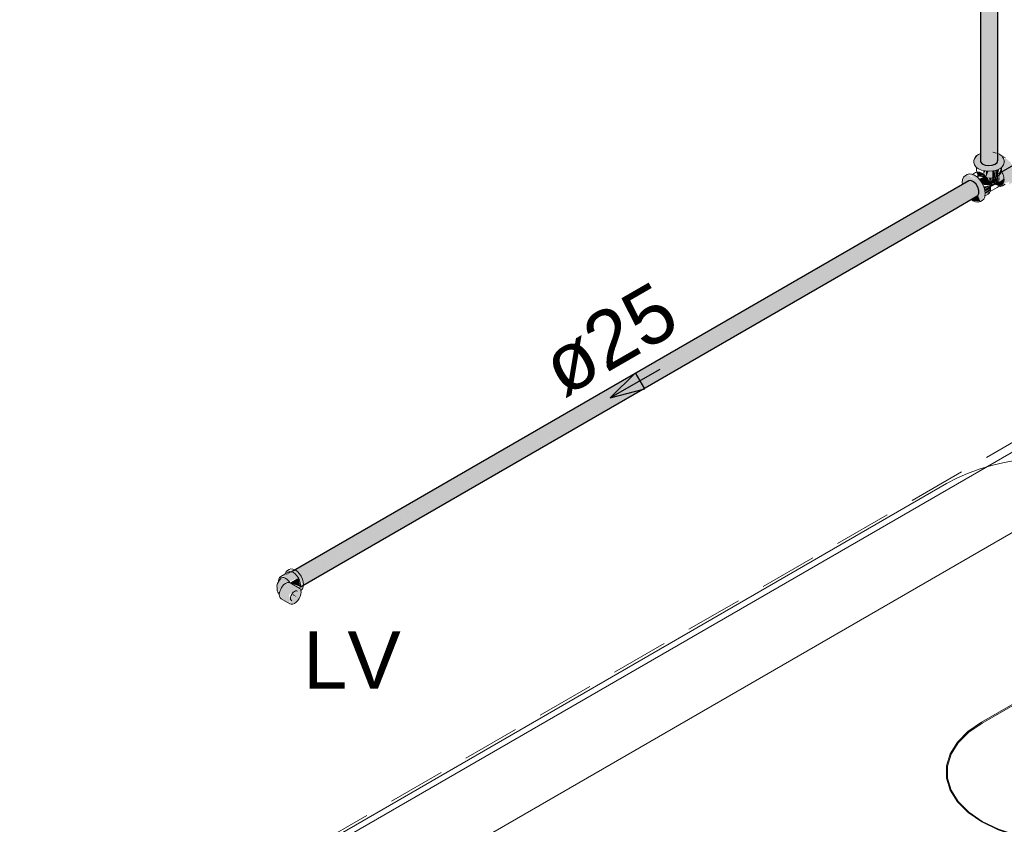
# Model space of a CAD drawing. Header units: millimetres. Extents: x 567 to 934, y -1 to 364.
# Tile 895 of 1056: x 815.53 to 818.97, y 65.47 to 68.28. Entities that reach past the tile are written whole.
import ezdxf

# ---------------------------------------------------------------- set-up
doc = ezdxf.new("R2010")
doc.units = ezdxf.units.MM
doc.header["$MEASUREMENT"] = 0
doc.linetypes.add('JIS_02_2.0', pattern=[0.3, 0.2, -0.1])
doc.linetypes.add('NULL', pattern=[0])
for name, color, linetype, lineweight in [('A-ANNO-SYMB', 7, 'Continuous', 9), ('A-AREA-IDEN', 7, 'Continuous', 9), ('A-WALL', 7, 'Continuous', 25), ('AF-Condutos', 140, 'Continuous', 25), ('AF-Conexões', 152, 'Continuous', 18), ('AF-Peça de utilização', 152, 'Continuous', 18), ('AF-Sentido conduto', 140, 'Continuous', 30), ('AF-Textos conduto', 7, 'Continuous', 9), ('DI-Área do detalhe', 10, 'JIS_02_2.0', 0), ('Peças hidrossanitárias', 7, 'Continuous', 13), ('Textos', 7, 'Continuous', 9)]:
    doc.layers.add(name, color=color, linetype=linetype, lineweight=lineweight)
doc.styles.add('Arial', font='arial.ttf')

msp = doc.modelspace()

# ---------------------------------------------------------------- hatches: boundary and pattern name
at = {"layer": 'AF-Condutos', "linetype": 'Continuous'}
for points in [[(818.8847, 67.8085), (818.8855, 67.8236), (818.8854, 70.0274)], [(818.8847, 67.7867), (818.8854, 70.0186), (818.8847, 70.0191)], [(818.8854, 67.7794), (818.8912, 67.7728), (818.9134, 67.7663), (818.9366, 67.7714), (818.9366, 70.0194), (818.9262, 67.8269), (818.9259, 70.0154), (818.9137, 67.8214), (818.9134, 70.0143), (818.9013, 67.8198), (818.9011, 70.0162), (818.8913, 67.8115), (818.8912, 70.0208)], [(818.8854, 70.0176), (818.8855, 67.8236), (818.8912, 70.0143)], [(818.8912, 70.0139), (818.8913, 67.8115), (818.901, 70.0106)], [(818.9011, 70.0107), (818.9013, 67.8159), (818.9133, 70.0086)], [(818.9259, 70.0089), (818.9134, 70.0098), (818.9137, 67.8214)], [(818.9366, 70.013), (818.9259, 70.0105), (818.9262, 67.8269)], [(818.9367, 67.8114), (818.9366, 70.0194), (818.9366, 67.7714), (818.9435, 67.7776), (818.9435, 70.0256)], [(818.9435, 70.0165), (818.9366, 70.0135), (818.9367, 67.8114)], [(818.9435, 67.7776), (818.9455, 67.7849), (818.9455, 70.0329)], [(818.9435, 67.7776), (818.9455, 70.0183), (818.9435, 70.0169)], [(818.852, 67.7141), (818.8442, 67.7134), (816.4768, 66.3466)], [(818.8235, 67.6885), (816.4936, 66.3432), (818.8609, 67.71), (818.852, 67.7141), (816.4846, 66.3473)], [(816.4903, 66.3543), (816.4932, 66.3522), (818.852, 67.7141)], [(818.8248, 67.6763), (816.5022, 66.335), (818.8762, 67.691), (818.8609, 67.71), (816.4936, 66.3432)], [(816.4942, 66.3528), (816.4999, 66.3468), (818.8235, 67.6885)], [(816.501, 66.3474), (816.5074, 66.3381), (818.8248, 67.6763)], [(816.5146, 66.3276), (818.8762, 67.691), (816.5084, 66.3386)], [(818.8762, 67.691), (816.5088, 66.3242), (818.8798, 67.6794)], [(818.8798, 67.6794), (816.5125, 66.3126), (818.8798, 67.669)], [(818.8762, 67.6616), (818.8798, 67.669), (816.5125, 66.3022)], [(816.519, 66.3164), (818.8798, 67.6794), (816.5147, 66.3276)], [(816.5208, 66.307), (818.8798, 67.669), (816.5188, 66.3162)], [(818.8762, 67.6616), (818.7879, 67.6108), (816.5088, 66.2948)], [(816.5203, 66.3015), (818.7879, 67.6108), (816.5206, 66.3069)]]:
    msp.add_hatch(color=151, dxfattribs=at).paths.add_polyline_path(points)
at = {"layer": 'AF-Conexões', "linetype": 'Continuous'}
for points in [[(818.8777, 67.8054), (818.8694, 67.7991), (818.8623, 67.7839)], [(818.8847, 67.8085), (818.8777, 67.8054), (818.8636, 67.7857), (818.8641, 67.7693), (818.8777, 67.7556), (818.9013, 67.7478), (818.9286, 67.7478), (818.9522, 67.7556), (818.9658, 67.7693), (818.9658, 67.7918), (818.9191, 67.7566), (818.9204, 67.7652), (818.8871, 67.7774)], [(818.8855, 67.7781), (818.9413, 67.8103), (818.9286, 67.8133)], [(818.9455, 67.8084), (818.9435, 67.7776), (818.9259, 67.7674), (818.915, 67.7535), (818.9658, 67.7918)], [(818.987, 67.7105), (818.984, 67.7), (819.0026, 67.7265), (818.993, 67.759), (818.984, 67.7745), (818.985, 67.7086), (818.9905, 67.7534), (818.9807, 67.7698), (818.9701, 67.7733), (818.9658, 67.7343), (818.9814, 67.7688), (818.9917, 67.7632), (819.0026, 67.7265), (818.984, 67.7), (819.0035, 67.7113), (819.0085, 67.7299), (819.0035, 67.7543), (818.9899, 67.7779), (818.9713, 67.7944), (818.9561, 67.7379), (818.9705, 67.7161), (818.9644, 67.702)], [(818.8401, 67.7344), (818.849, 67.7335), (818.8773, 67.7129), (818.8849, 67.6421), (818.8909, 67.6442), (818.9018, 67.6683), (818.8968, 67.6927), (818.8832, 67.7163), (818.8646, 67.7328), (818.8459, 67.7378), (818.8264, 67.7266), (818.8214, 67.7079)], [(818.8716, 67.7477), (818.8843, 67.73), (818.9037, 67.7236), (818.9262, 67.7236), (818.9262, 67.7476), (818.915, 67.7521), (818.905, 67.7268), (818.904, 67.7476), (818.8986, 67.7362)], [(818.8742, 67.7258), (818.898, 67.7341), (818.89, 67.7399), (818.8747, 67.744)], [(818.8969, 67.7353), (818.9017, 67.7477), (818.8944, 67.7494)], [(818.905, 67.7267), (818.9129, 67.7469), (818.904, 67.7476)], [(818.9346, 67.7492), (818.9262, 67.7236), (818.9366, 67.7261)], [(818.9343, 67.7482), (818.9262, 67.7476), (818.9262, 67.7236)], [(818.9436, 67.7518), (818.9366, 67.7261), (818.9456, 67.73), (818.9506, 67.7549)], [(818.9434, 67.7513), (818.9366, 67.7497), (818.9366, 67.7261)], [(818.9581, 67.7467), (818.9583, 67.7602), (818.9456, 67.73), (818.9525, 67.7352)], [(818.8214, 67.7079), (818.8222, 67.7007), (818.849, 67.7138), (818.8695, 67.7018), (818.8798, 67.6794), (818.8766, 67.6625), (818.885, 67.6408), (818.8773, 67.7129), (818.8401, 67.7344)], [(818.8983, 67.7249), (818.88, 67.721), (818.8909, 67.705), (818.9117, 67.717), (818.898, 67.7341), (818.888, 67.7284)], [(818.9196, 67.6966), (818.9117, 67.717), (818.8909, 67.705), (818.8934, 67.6998)], [(818.9672, 67.7214), (818.9639, 67.7355), (818.9119, 67.7167), (818.916, 67.7082), (818.9443, 67.7241), (818.9487, 67.7195), (818.9201, 67.6997), (818.9513, 67.7109)], [(818.9173, 67.7053), (818.9243, 67.7234), (818.9152, 67.7227)], [(818.9163, 67.7075), (818.9466, 67.7187), (818.9414, 67.7225)], [(818.9466, 67.7187), (818.9164, 67.7076), (818.919, 67.6989)], [(818.9246, 67.7234), (818.9175, 67.7037), (818.9251, 67.6971)], [(818.9567, 67.711), (818.9554, 67.7125), (818.9194, 67.6984), (818.9202, 67.6911)], [(818.9333, 67.7241), (818.9262, 67.7236), (818.9251, 67.6971)], [(818.9337, 67.7254), (818.928, 67.7066), (818.9346, 67.7018)], [(818.9346, 67.7251), (818.9346, 67.7018), (818.9415, 67.7272)], [(818.9421, 67.7285), (818.9351, 67.7014), (818.9427, 67.7029)], [(818.9506, 67.6943), (818.9639, 67.7035), (818.9683, 67.7226), (818.9379, 67.6994)], [(818.9489, 67.7076), (818.9491, 67.7327), (818.9427, 67.7029)], [(818.9479, 67.7311), (818.9427, 67.7287), (818.9427, 67.7029)], [(818.952, 67.7345), (818.9501, 67.718), (818.9528, 67.7151)], [(818.9003, 67.6854), (818.9196, 67.6966), (818.8967, 67.6931)], [(818.8997, 67.6829), (818.9207, 67.6868), (818.9196, 67.6966)], [(818.9018, 67.6759), (818.9207, 67.6868), (818.9002, 67.683)], [(818.9012, 67.6736), (818.9196, 67.6783), (818.9207, 67.6868)], [(818.9018, 67.668), (818.9196, 67.6783), (818.9025, 67.674)], [(818.9166, 67.6715), (818.9185, 67.6757), (818.9018, 67.668)], [(818.8535, 67.6485), (818.8587, 67.6434), (818.885, 67.6408), (818.8766, 67.6619)]]:
    msp.add_hatch(color=161, dxfattribs=at).paths.add_polyline_path(points)
at = {"layer": 'AF-Peça de utilização', "linetype": 'Continuous'}
for points in [[(816.435, 66.3175), (816.427, 66.2987), (816.4307, 66.276), (816.4395, 66.2923), (816.4609, 66.3098), (816.5022, 66.3266), (816.5133, 66.309), (816.4996, 66.3375), (816.4848, 66.3506), (816.4553, 66.3343)], [(816.4564, 66.3418), (816.4401, 66.3309), (816.4511, 66.3319), (816.4725, 66.3483), (816.4839, 66.3507), (816.464, 66.3527)], [(816.4553, 66.3343), (816.4785, 66.3477), (816.4725, 66.3483)], [(816.5086, 66.2955), (816.5022, 66.3266), (816.4752, 66.311), (816.4748, 66.3086)], [(816.5102, 66.2832), (816.5192, 66.2948), (816.5162, 66.3223), (816.5054, 66.3409), (816.4907, 66.354), (816.4772, 66.3538), (816.4996, 66.3375), (816.5133, 66.309)], [(816.4785, 66.2688), (816.4724, 66.2355), (816.4771, 66.2341), (816.4943, 66.2414), (816.5081, 66.2615), (816.5104, 66.2827), (816.4735, 66.309), (816.4634, 66.3099), (816.4462, 66.2973), (816.4356, 66.2753), (816.4379, 66.2567), (816.4724, 66.2355), (816.4779, 66.245), (816.4688, 66.2389), (816.4744, 66.2501), (816.4688, 66.2651), (816.4724, 66.2726)], [(816.4816, 66.2673), (816.4983, 66.2576), (816.484, 66.2696)]]:
    msp.add_hatch(color=161, dxfattribs=at).paths.add_polyline_path(points)

# ---------------------------------------------------------------- linework, layer by layer
at = {"layer": 'A-ANNO-SYMB', "color": 8, "linetype": 'Continuous', "lineweight": 5}
msp.add_line((818.7666, 66.6557), (816.0663, 65.0967), dxfattribs=at)
msp.add_lwpolyline([(819.546, 66.6557), (819.5105, 66.6744), (819.4724, 66.6913), (819.4318, 66.7062), (819.3892, 66.7191), (819.3448, 66.7297), (819.2989, 66.738), (819.252, 66.744), (819.2043, 66.7477), (819.1563, 66.7489), (819.1082, 66.7477), (819.0606, 66.744), (819.0136, 66.738), (818.9678, 66.7297), (818.9234, 66.7191), (818.8807, 66.7062), (818.8402, 66.6913), (818.802, 66.6744), (818.7666, 66.6557)], dxfattribs=at)
at = {"layer": 'A-WALL', "color": 8, "lineweight": 5}
for p, q in [((819.1575, 66.8589), (816.2659, 65.1895)), ((816.207, 64.8755), (819.1575, 66.5789))]:
    msp.add_line(p, q, dxfattribs=at)
at = {"layer": 'AF-Condutos'}
for p, q in [((818.8847, 70.0191), (818.8847, 67.7867)), ((818.9455, 67.8084), (818.9455, 70.0329)), ((818.9455, 67.7849), (818.9455, 67.8084)), ((818.8847, 67.7867), (818.8854, 67.7794)), ((818.8854, 67.7794), (818.8912, 67.7728)), ((818.8912, 67.7728), (818.9011, 67.7682)), ((818.9259, 67.7674), (818.9366, 67.7714)), ((818.9366, 67.7714), (818.9435, 67.7776)), ((818.9435, 67.7776), (818.9455, 67.7849)), ((818.9011, 67.7682), (818.9134, 67.7663)), ((818.9134, 67.7663), (818.9259, 67.7674)), ((818.8442, 67.7134), (818.8222, 67.7007)), ((818.852, 67.7141), (818.8442, 67.7134)), ((818.8609, 67.71), (818.852, 67.7141)), ((818.8695, 67.7018), (818.8609, 67.71)), ((818.8222, 67.7007), (816.4768, 66.3466)), ((818.8762, 67.691), (818.8695, 67.7018)), ((818.8798, 67.6794), (818.8762, 67.691)), ((818.8762, 67.6616), (818.8798, 67.669)), ((818.8798, 67.669), (818.8798, 67.6794)), ((818.7886, 67.6111), (818.8762, 67.6616)), ((816.5088, 66.2948), (818.7886, 67.6111))]:
    msp.add_line(p, q, dxfattribs=at)
at = {"layer": 'AF-Conexões'}
for p, q in [((818.8777, 67.8054), (818.8694, 67.7991)), ((818.8828, 67.8077), (818.8777, 67.8054)), ((818.8847, 67.8085), (818.8828, 67.8077)), ((818.9413, 67.8103), (818.9286, 67.8133)), ((818.9513, 67.8058), (818.9455, 67.8084)), ((818.9522, 67.8054), (818.9513, 67.8058)), ((818.9606, 67.7991), (818.9522, 67.8054)), ((818.8641, 67.7918), (818.8623, 67.7839)), ((818.8623, 67.7839), (818.8623, 67.7771)), ((818.8623, 67.7771), (818.8641, 67.7693)), ((818.8694, 67.7991), (818.8641, 67.7918)), ((818.9607, 67.7989), (818.9606, 67.7991)), ((818.961, 67.7986), (818.9607, 67.7989)), ((818.9658, 67.7918), (818.961, 67.7986)), ((818.9613, 67.7986), (818.961, 67.7986)), ((818.9616, 67.7985), (818.9613, 67.7986)), ((818.9713, 67.7944), (818.9616, 67.7985)), ((818.9675, 67.7846), (818.9658, 67.7918)), ((818.9658, 67.7693), (818.9676, 67.7771)), ((818.9676, 67.7839), (818.9675, 67.7846)), ((818.9676, 67.7836), (818.9676, 67.7839)), ((818.9676, 67.7818), (818.9676, 67.7836)), ((818.9676, 67.7771), (818.9676, 67.7818)), ((818.9682, 67.7814), (818.9676, 67.7818)), ((818.9685, 67.7811), (818.9682, 67.7814)), ((818.8459, 67.7378), (818.8382, 67.7354)), ((818.8549, 67.7369), (818.8459, 67.7378)), ((818.8575, 67.7358), (818.8549, 67.7369)), ((818.8683, 67.7421), (818.8575, 67.7358)), ((818.8641, 67.7693), (818.8694, 67.7619)), ((818.8717, 67.7431), (818.8683, 67.7421)), ((818.8694, 67.7619), (818.8716, 67.7602)), ((818.8716, 67.7602), (818.8716, 67.7477)), ((818.8716, 67.7602), (818.8777, 67.7556)), ((818.8716, 67.7477), (818.8724, 67.7444)), ((818.8726, 67.7434), (818.8717, 67.7431)), ((818.8724, 67.7444), (818.8724, 67.7443)), ((818.8724, 67.7443), (818.8726, 67.7434)), ((818.8747, 67.744), (818.8726, 67.7434)), ((818.8726, 67.7434), (818.8731, 67.7413)), ((818.8731, 67.7413), (818.8774, 67.7352)), ((818.8821, 67.7433), (818.8747, 67.744)), ((818.8777, 67.7556), (818.8886, 67.7508)), ((818.89, 67.7399), (818.8821, 67.7433)), ((818.8886, 67.7508), (818.9013, 67.7478)), ((818.898, 67.7341), (818.89, 67.7399)), ((818.9013, 67.7478), (818.915, 67.7467)), ((818.915, 67.7467), (818.9286, 67.7478)), ((818.9286, 67.7478), (818.9413, 67.7508)), ((818.9413, 67.7508), (818.9522, 67.7556)), ((818.9522, 67.7556), (818.9583, 67.7602)), ((818.9525, 67.7352), (818.9568, 67.7413)), ((818.9568, 67.7413), (818.9581, 67.7467)), ((818.9581, 67.7467), (818.9582, 67.7473)), ((818.9583, 67.7464), (818.9581, 67.7467)), ((818.9582, 67.7473), (818.9583, 67.7477)), ((818.9583, 67.7602), (818.9606, 67.7619)), ((818.9583, 67.7477), (818.9583, 67.7602)), ((818.9594, 67.7448), (818.9583, 67.7464)), ((818.9595, 67.7446), (818.9594, 67.7448)), ((818.961, 67.7416), (818.9595, 67.7446)), ((818.9606, 67.7619), (818.9658, 67.7693)), ((818.9628, 67.7377), (818.961, 67.7416)), ((818.9639, 67.7355), (818.9628, 67.7377)), ((818.8227, 67.7183), (818.8214, 67.7079)), ((818.8214, 67.7079), (818.8222, 67.7007)), ((818.8264, 67.7266), (818.8227, 67.7183)), ((818.8323, 67.732), (818.8264, 67.7266)), ((818.8382, 67.7354), (818.8323, 67.732)), ((818.8646, 67.7328), (818.8575, 67.7358)), ((818.8742, 67.7258), (818.8646, 67.7328)), ((818.8832, 67.7163), (818.8742, 67.7258)), ((818.8774, 67.7352), (818.8843, 67.73)), ((818.8909, 67.705), (818.8832, 67.7163)), ((818.8843, 67.73), (818.8933, 67.7261)), ((818.8968, 67.6927), (818.8909, 67.705)), ((818.8933, 67.7261), (818.9037, 67.7236)), ((818.9054, 67.7263), (818.898, 67.7341)), ((818.9037, 67.7236), (818.9074, 67.7233)), ((818.9074, 67.7233), (818.9054, 67.7263)), ((818.9079, 67.7225), (818.9074, 67.7233)), ((818.9074, 67.7233), (818.9083, 67.7232)), ((818.9117, 67.717), (818.9079, 67.7225)), ((818.9083, 67.7232), (818.915, 67.7227)), ((818.9166, 67.7069), (818.9117, 67.717)), ((818.915, 67.7227), (818.9262, 67.7236)), ((818.9196, 67.6966), (818.9166, 67.7069)), ((818.9262, 67.7236), (818.9366, 67.7261)), ((818.9366, 67.7261), (818.9456, 67.73)), ((818.9367, 67.7003), (818.9427, 67.7029)), ((818.9427, 67.7029), (818.9489, 67.7076)), ((818.9456, 67.73), (818.9525, 67.7352)), ((818.9595, 67.6994), (818.9639, 67.7035)), ((818.9654, 67.7306), (818.9639, 67.7355)), ((818.9639, 67.7035), (818.9648, 67.7054)), ((818.9648, 67.7054), (818.9667, 67.7096)), ((818.9667, 67.7262), (818.9654, 67.7306)), ((818.9672, 67.7214), (818.9667, 67.7262)), ((818.9667, 67.7096), (818.9676, 67.7173)), ((818.9676, 67.7173), (818.9672, 67.7214)), ((818.9005, 67.6802), (818.8968, 67.6927)), ((818.9018, 67.6683), (818.9005, 67.6802)), ((818.9009, 67.6607), (818.9018, 67.6683)), ((818.9117, 67.667), (818.9166, 67.6715)), ((818.9166, 67.6715), (818.9185, 67.6757)), ((818.9185, 67.6757), (818.9437, 67.6903)), ((818.9185, 67.6757), (818.9196, 67.6783)), ((818.9196, 67.6967), (818.9251, 67.6971)), ((818.9207, 67.6868), (818.9196, 67.6966)), ((818.9196, 67.6783), (818.9207, 67.6868)), ((818.9437, 67.6903), (818.9474, 67.6924)), ((818.9474, 67.6924), (818.9497, 67.6938)), ((818.9497, 67.6938), (818.9506, 67.6943)), ((818.9506, 67.6943), (818.9595, 67.6994)), ((818.9506, 67.6943), (818.9537, 67.694)), ((818.9537, 67.694), (818.9552, 67.6938)), ((818.9552, 67.6938), (818.9602, 67.6954)), ((818.9602, 67.6954), (818.9616, 67.6958)), ((818.9616, 67.6958), (818.9712, 67.7013)), ((818.8525, 67.6479), (818.8587, 67.6434)), ((818.8587, 67.6434), (818.8683, 67.6393)), ((818.8683, 67.6393), (818.8773, 67.6384)), ((818.8773, 67.6384), (818.885, 67.6408)), ((818.885, 67.6408), (818.8909, 67.6442)), ((818.8909, 67.6442), (818.8968, 67.6497)), ((818.8968, 67.6497), (818.9005, 67.6579)), ((818.9005, 67.6579), (818.9009, 67.6607)), ((818.9009, 67.6607), (818.9117, 67.667))]:
    msp.add_line(p, q, dxfattribs=at)
at = {"layer": 'AF-Peça de utilização'}
for p, q in [((816.4362, 66.3273), (816.4337, 66.3219)), ((816.4401, 66.3309), (816.4362, 66.3273)), ((816.4422, 66.3261), (816.4392, 66.3229)), ((816.4548, 66.3394), (816.4401, 66.3309)), ((816.4462, 66.3276), (816.4422, 66.3261)), ((816.4509, 66.3275), (816.4462, 66.3276)), ((816.456, 66.3258), (816.4509, 66.3275)), ((816.4562, 66.3402), (816.4548, 66.3394)), ((816.4674, 66.3467), (816.4562, 66.3402)), ((816.4564, 66.3418), (816.4562, 66.3402)), ((816.4593, 66.3483), (816.4564, 66.3418)), ((816.464, 66.3527), (816.4593, 66.3483)), ((816.4699, 66.3561), (816.464, 66.3527)), ((816.4725, 66.3483), (816.4674, 66.3467)), ((816.476, 66.3579), (816.4699, 66.3561)), ((816.4785, 66.3477), (816.4725, 66.3483)), ((816.4831, 66.3572), (816.476, 66.3579)), ((816.4786, 66.3476), (816.4785, 66.3477)), ((816.4848, 66.345), (816.4786, 66.3476)), ((816.4901, 66.3543), (816.4831, 66.3572)), ((816.4912, 66.3404), (816.4848, 66.345)), ((816.4907, 66.354), (816.4901, 66.3543)), ((816.4983, 66.3484), (816.4907, 66.354)), ((816.4971, 66.3341), (816.4912, 66.3404)), ((816.5022, 66.3266), (816.4971, 66.3341)), ((816.5054, 66.3409), (816.4983, 66.3484)), ((816.5061, 66.3185), (816.5022, 66.3266)), ((816.5115, 66.332), (816.5054, 66.3409)), ((816.5162, 66.3223), (816.5115, 66.332)), ((816.4287, 66.3069), (816.427, 66.2987)), ((816.427, 66.2987), (816.4278, 66.2913)), ((816.432, 66.313), (816.4287, 66.3069)), ((816.4328, 66.3139), (816.432, 66.313)), ((816.4329, 66.3147), (816.4323, 66.314)), ((816.4323, 66.314), (816.4329, 66.3146)), ((816.433, 66.3142), (816.4328, 66.3139)), ((816.4392, 66.3229), (816.4329, 66.3148)), ((816.4337, 66.3219), (816.4329, 66.315)), ((816.4329, 66.3147), (816.4387, 66.3211)), ((816.4329, 66.315), (816.4329, 66.3148)), ((816.4329, 66.3148), (816.4329, 66.3147)), ((816.4329, 66.3146), (816.4329, 66.3147)), ((816.4329, 66.3147), (816.433, 66.3142)), ((816.4387, 66.3211), (816.433, 66.3142)), ((816.4462, 66.2973), (816.4415, 66.2904)), ((816.4516, 66.3031), (816.4462, 66.2973)), ((816.4575, 66.3074), (816.4516, 66.3031)), ((816.4562, 66.3256), (816.456, 66.3258)), ((816.4613, 66.3224), (816.4562, 66.3256)), ((816.4634, 66.3099), (816.4575, 66.3074)), ((816.4662, 66.3178), (816.4613, 66.3224)), ((816.4688, 66.3104), (816.4634, 66.3099)), ((816.4707, 66.3122), (816.4662, 66.3178)), ((816.4724, 66.3093), (816.4688, 66.3104)), ((816.4716, 66.3107), (816.4707, 66.3122)), ((816.4724, 66.3093), (816.4716, 66.3107)), ((816.4735, 66.309), (816.4724, 66.3093)), ((816.5045, 66.2911), (816.4735, 66.309)), ((816.5074, 66.3142), (816.5061, 66.3185)), ((816.5061, 66.2901), (816.5076, 66.2933)), ((816.5086, 66.3102), (816.5074, 66.3142)), ((816.5076, 66.2933), (816.5086, 66.2955)), ((816.5094, 66.3024), (816.5086, 66.3102)), ((816.5086, 66.2955), (816.5089, 66.2981)), ((816.5089, 66.2981), (816.5094, 66.3024)), ((816.5192, 66.3124), (816.5162, 66.3223)), ((816.5162, 66.2883), (816.5192, 66.2948)), ((816.5202, 66.303), (816.5192, 66.3124)), ((816.5192, 66.2948), (816.52, 66.3013)), ((816.52, 66.3013), (816.5202, 66.303)), ((816.4278, 66.2913), (816.4282, 66.2817)), ((816.4282, 66.2817), (816.4307, 66.276)), ((816.4307, 66.276), (816.435, 66.2698)), ((816.435, 66.2698), (816.4348, 66.2681)), ((816.4348, 66.2681), (816.4356, 66.2617)), ((816.4356, 66.2753), (816.435, 66.2698)), ((816.4379, 66.2829), (816.4356, 66.2753)), ((816.4356, 66.2617), (816.4379, 66.2567)), ((816.4415, 66.2904), (816.4379, 66.2829)), ((816.4745, 66.2552), (816.475, 66.2597)), ((816.475, 66.2597), (816.4764, 66.2644)), ((816.4764, 66.2644), (816.4786, 66.269)), ((816.4786, 66.269), (816.4815, 66.2732)), ((816.4815, 66.2732), (816.4842, 66.2761)), ((816.4842, 66.2761), (816.4849, 66.2768)), ((816.4849, 66.2768), (816.4885, 66.2794)), ((816.4885, 66.2794), (816.4921, 66.2809)), ((816.4921, 66.2809), (816.4927, 66.281)), ((816.4927, 66.281), (816.4954, 66.2813)), ((816.4954, 66.2813), (816.4963, 66.281)), ((816.4963, 66.281), (816.4983, 66.2804)), ((816.5059, 66.2898), (816.5045, 66.2911)), ((816.5045, 66.254), (816.5081, 66.2615)), ((816.506, 66.2897), (816.5059, 66.2898)), ((816.5067, 66.2891), (816.506, 66.2897)), ((816.5081, 66.2877), (816.5067, 66.2891)), ((816.5102, 66.2832), (816.5081, 66.2877)), ((816.5081, 66.2615), (816.5104, 66.2692)), ((816.5102, 66.2832), (816.5115, 66.2839)), ((816.5104, 66.2828), (816.5102, 66.2832)), ((816.5104, 66.2827), (816.5104, 66.2828)), ((816.5112, 66.2764), (816.5104, 66.2827)), ((816.5104, 66.2692), (816.5112, 66.2764)), ((816.5115, 66.2839), (816.5162, 66.2883)), ((816.4379, 66.2567), (816.4415, 66.2534)), ((816.4415, 66.2534), (816.4724, 66.2355)), ((816.4724, 66.2355), (816.4771, 66.2341)), ((816.475, 66.2514), (816.4745, 66.2552)), ((816.4764, 66.2483), (816.475, 66.2514)), ((816.4786, 66.2462), (816.4764, 66.2483)), ((816.4771, 66.2341), (816.4826, 66.2346)), ((816.4826, 66.2346), (816.4885, 66.2371)), ((816.4885, 66.2371), (816.4943, 66.2414)), ((816.4943, 66.2414), (816.4998, 66.2472)), ((816.4998, 66.2472), (816.5045, 66.254))]:
    msp.add_line(p, q, dxfattribs=at)
at = {"layer": 'AF-Sentido conduto'}
for p, q in [((817.6798, 67.0432), (817.5914, 66.9548)), ((817.7121, 66.9871), (817.6798, 67.0432)), ((817.5914, 66.9548), (817.7121, 66.9871))]:
    msp.add_line(p, q, dxfattribs=at)
for points in [[(818.9496, 67.7389), (819.1228, 67.8389)], [(817.7646, 67.0548), (817.5914, 66.9548)]]:
    msp.add_lwpolyline(points, dxfattribs=at)
at = {"layer": 'DI-Área do detalhe'}
msp.add_lwpolyline([(817.7735, 63.5005), (815.5282, 64.7968), (819.1815, 66.906), (821.4267, 65.6097), (817.7735, 63.5005)], dxfattribs=at)
at = {"layer": 'Peças hidrossanitárias', "color": 8, "lineweight": 5}
for p, q in [((819.6537, 66.2642), (818.8888, 65.8225)), ((818.8915, 65.8196), (819.261, 66.033))]:
    msp.add_line(p, q, dxfattribs=at)
for points in [[(818.8888, 65.8225), (818.8413, 65.7896), (818.8044, 65.7524), (818.7793, 65.7121), (818.7666, 65.6698), (818.7667, 65.627), (818.7797, 65.5848), (818.8052, 65.5445), (818.8424, 65.5074), (818.8901, 65.4746), (818.947, 65.447), (819.0112, 65.4256), (819.081, 65.4109), (819.1541, 65.4033), (819.2283, 65.4032), (819.3015, 65.4106), (819.3713, 65.4251), (819.4357, 65.4464), (819.4928, 65.4738)], [(818.8915, 65.8196), (818.8443, 65.7872), (818.8076, 65.7505), (818.7826, 65.7108), (818.7698, 65.6691), (818.7698, 65.6267), (818.7826, 65.585), (818.8076, 65.5452), (818.8443, 65.5086), (818.8915, 65.4761)], [(818.8915, 65.4761), (818.9476, 65.4489), (819.0111, 65.4278), (819.08, 65.4133), (819.1523, 65.4059), (819.2256, 65.4059), (819.2978, 65.4133), (819.3667, 65.4278), (819.4302, 65.4489), (819.4864, 65.4761)]]:
    msp.add_lwpolyline(points, dxfattribs=at)

# ---------------------------------------------------------------- texts
at = {"layer": 'A-AREA-IDEN', "color": 8, "linetype": 'NULL', "lineweight": 5, "insert": (817.0603, 64.9802), "char_height": 0.375, "width": 4.194169, "attachment_point": 7, "line_spacing_factor": 0.6, "style": 'Arial'}
msp.add_mtext('LAVABO', dxfattribs=at)
at = {"layer": 'AF-Textos conduto', "linetype": 'NULL', "insert": (817.6397, 67.0711), "char_height": 0.2, "width": 0.962805, "attachment_point": 8, "rotation": 30.0001, "line_spacing_factor": 0.6, "style": 'Arial'}
msp.add_mtext('ø25', dxfattribs=at)
at = {"layer": 'Textos', "linetype": 'NULL', "insert": (816.518, 65.9396), "char_height": 0.2, "width": 0.683537, "attachment_point": 7, "line_spacing_factor": 0.6, "style": 'Arial'}
msp.add_mtext('LV', dxfattribs=at)

doc.saveas('drawing.dxf')
